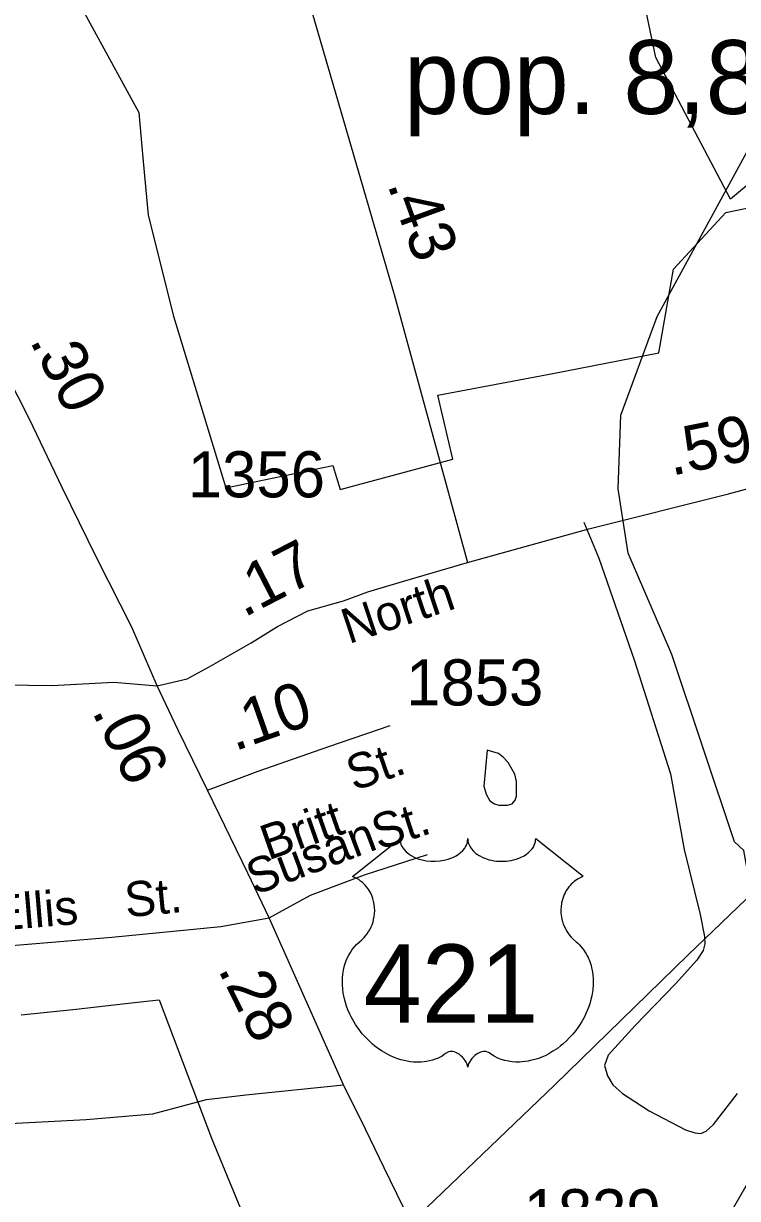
# Model space of a CAD drawing. Extents: x 2093524 to 2270757, y 289120 to 570408.
# Drawn here: x 2195871 to 2197807, y 459714 to 462900 of the extents above; entities that cross this region are included whole.
import ezdxf

# ---------------------------------------------------------------- set-up
doc = ezdxf.new("R2010")
doc.units = 0
for name, color, linetype in [('Exist Boundary Political City Limit New', 7, 'Continuous'), ('Exist Boundary Political City Limit New Hole', 7, 'Continuous'), ('Exist Civil Demographics City Label', 7, 'Continuous'), ('Exist Hydrographic Creek Single Shore', 7, 'Continuous'), ('Exist Road Non-System Type 51', 7, 'Continuous'), ('Exist Road Non-System Type 51 Label', 7, 'Continuous'), ('Exist Road Primary US Mileage Hundredths English Label', 7, 'Continuous'), ('Exist Road Primary US Shield CELL', 7, 'Continuous'), ('Exist Road Primary US Shield Number Label', 7, 'Continuous'), ('Exist Road Primary US UnDivided 4 Lane Attributed', 7, 'Continuous'), ('Exist Road Secondary Mileage Hundredths English Label', 7, 'Continuous'), ('Exist Road Secondary Type 51 Attributed', 7, 'Continuous'), ('Exist Road Secondary Type 51 Label', 7, 'Continuous'), ('Exist Road Secondary Type 51 Number Label', 7, 'Continuous'), ('Exist Utilities Telephone Line', 7, 'Continuous'), ('Map Preparation Boundary City Limit Buffer Line', 7, 'Continuous')]:
    doc.layers.add(name, color=color, linetype=linetype)

msp = doc.modelspace()

# ---------------------------------------------------------------- linework, layer by layer
at = {"layer": 'Exist Boundary Political City Limit New'}
msp.add_lwpolyline([(2195865, 460211.8), (2196013.8, 460227.5), (2196148.2, 460242.6), (2196213, 460249.9), (2196239.2, 460252.9), (2196381, 459877.9), (2196489.8, 459614.8), (2196742, 459076.6), (2196806.5, 458380.2), (2196659, 458304.8), (2196564.2, 458221.3), (2196407.2, 458377.4), (2196353.2, 458352.5), (2196061.8, 458221.3), (2195914.5, 458150.9), (2195557.5, 458081.9)], dxfattribs=at)
at = {"layer": 'Exist Boundary Political City Limit New Hole'}
msp.add_lwpolyline([(2195957.2, 463074.7), (2196183.8, 462658.5), (2196194.8, 462535.2), (2196209, 462380.5), (2196277.8, 462106.1), (2196419.8, 461641.2), (2196710, 461701.5), (2196730, 461636.4), (2197035.8, 461718.8), (2196994.5, 461892.4), (2197306.8, 461951.2), (2197594.2, 462007.2), (2197633.8, 462233.5), (2197776, 462387.4), (2198268.5, 462489.3), (2198192, 462888.4), (2198128.5, 462752.6), (2198095.5, 462679.7), (2197788, 462423.2), (2197586.2, 462807.3), (2197541, 463023.2)], dxfattribs=at)
at = {"layer": 'Exist Hydrographic Creek Single Shore'}
msp.add_lwpolyline([(2197786.1, 459671.8), (2197844.5, 459772.1), (2197968.5, 459987.4), (2197911.2, 460173.3), (2197824.3, 460657.2), (2197799.3, 460680.7), (2197629.3, 461189.2), (2197511.2, 461463.8), (2197484.1, 461638.2), (2197491.3, 461838.1), (2197589.3, 462105.2), (2197844.2, 462572.4), (2197927.2, 462656), (2198157.3, 463084.3), (2198304.1, 463517.7), (2198309.3, 464016.2), (2198248.1, 464374.9), (2198114.2, 464581), (2197879.3, 464848)], dxfattribs=at)
at = {"layer": 'Exist Road Non-System Type 51'}
for points in [[(2197390.7, 461547.3), (2197431.4, 461449.7), (2197527.2, 461174.5), (2197625.3, 460865.2), (2197662.5, 460659.8), (2197705.9, 460484.1), (2197718.2, 460424.2), (2197718.4, 460404.1), (2197714.5, 460386.2), (2197696.6, 460360), (2197639.2, 460295.5), (2197530, 460182.9), (2197456.6, 460102.4), (2197446.8, 460074.4), (2197455.1, 460046.3), (2197469.1, 460022.4), (2197495.2, 459998.6), (2197567.7, 459951.2), (2197666.1, 459900.1), (2197691.8, 459892.3), (2197707.8, 459890.4), (2197722.1, 459896.3), (2197741.8, 459914.6), (2197807.1, 459998.9)], [(2197129, 460929.9), (2197119.5, 460831.7), (2197126, 460809.9), (2197135.8, 460792), (2197148.1, 460783.9), (2197160.1, 460780.1), (2197184.1, 460780.2), (2197196, 460784.3), (2197204.1, 460794.3), (2197207.9, 460804.4), (2197207.9, 460820.4), (2197207.7, 460844.4), (2197203.5, 460864.5), (2197185.1, 460896.3), (2197173.2, 460910), (2197159, 460920.1), (2197129, 460929.9)], [(2195683.4, 460386.2), (2195829.3, 460399), (2196110.9, 460422.9), (2196406.7, 460451.1), (2196537.6, 460474.6), (2196649.8, 460536.7), (2196795.6, 460591.5), (2196966.9, 460646.8)], [(2195748, 459912.5), (2196041.6, 459927.8), (2196222.5, 459943.1), (2196367.2, 459982.1), (2196474.4, 459994.6), (2196738.8, 460022.4)]]:
    msp.add_lwpolyline(points, dxfattribs=at)
at = {"layer": 'Exist Road Primary US Shield CELL'}
msp.add_lwpolyline([(2196892, 460689.5), (2196892.4, 460684.2), (2196893.7, 460677.9), (2196894.7, 460674.6), (2196897.6, 460668.4), (2196902.5, 460661), (2196909.3, 460653.8), (2196916.9, 460647.5), (2196922.1, 460644.1), (2196930.9, 460639.4), (2196940.8, 460635.2), (2196951.9, 460632), (2196963.2, 460629.8), (2196975.6, 460628.4), (2196987.8, 460628.2), (2197001.1, 460629.2), (2197015.6, 460632), (2197022.4, 460633.7), (2197029.9, 460636.3), (2197036.9, 460639.2), (2197044.6, 460643.3), (2197050.7, 460647.2), (2197055.5, 460650.7), (2197062.4, 460657.3), (2197067.8, 460664), (2197070.1, 460667.8), (2197072.1, 460671.5), (2197074.8, 460679.2), (2197075.5, 460682.6), (2197076.1, 460689.8), (2197076.5, 460683.8), (2197077.1, 460680.1), (2197078.1, 460676.4), (2197079.6, 460672.5), (2197082.4, 460667.1), (2197085.4, 460662.5), (2197091.1, 460655.7), (2197094.7, 460652.4), (2197098, 460649.7), (2197106.7, 460643.7), (2197116.9, 460638.6), (2197121.9, 460636.4), (2197127.1, 460634.5), (2197133.6, 460632.6), (2197140.4, 460631), (2197147.1, 460629.8), (2197153.9, 460628.8), (2197160.9, 460628.3), (2197166.6, 460628.2), (2197173.6, 460628.2), (2197180, 460628.6), (2197186.6, 460629.4), (2197193.9, 460630.6), (2197199.8, 460631.9), (2197207.5, 460633.9), (2197214.5, 460636.4), (2197220.7, 460639.1), (2197228.6, 460643.3), (2197235.1, 460647.3), (2197239.8, 460651.1), (2197245.4, 460656.3), (2197250.7, 460662.4), (2197253.9, 460666.9), (2197256.1, 460671.6), (2197258.1, 460676.4), (2197259.4, 460681.6), (2197260, 460686.1), (2197260.1, 460689.9), (2197388.7, 460587.5), (2197385.7, 460586.3), (2197378.7, 460582.9), (2197373.1, 460579.6), (2197364.3, 460573.4), (2197360.5, 460570), (2197356.7, 460566.4), (2197353.2, 460562.6), (2197350.1, 460559), (2197346.4, 460553.8), (2197343.1, 460548.7), (2197339.8, 460543), (2197337.4, 460538), (2197333.4, 460527.7), (2197331.5, 460521.2), (2197330.3, 460515.6), (2197328.8, 460504.2), (2197328.4, 460498.7), (2197328.4, 460493.3), (2197328.7, 460487.6), (2197329.3, 460482.1), (2197330.3, 460476.4), (2197331.2, 460471.4), (2197332.8, 460465.2), (2197335, 460458.1), (2197337.8, 460451.2), (2197343.7, 460440), (2197351.3, 460428.6), (2197356.7, 460422.2), (2197362, 460416.8), (2197369.9, 460410.1), (2197374.2, 460406.3), (2197379.2, 460401.3), (2197387.2, 460392), (2197390.5, 460387.6), (2197393.8, 460382.7), (2197396.8, 460377.6), (2197399.9, 460372.1), (2197402.3, 460367.3), (2197406.8, 460356.3), (2197410.1, 460345.6), (2197411.6, 460339.9), (2197414, 460327.3), (2197414.9, 460321.1), (2197415.9, 460308.8), (2197416, 460293.9), (2197414.8, 460279.8), (2197412.2, 460263.3), (2197410, 460253.4), (2197406.6, 460241.9), (2197403.3, 460232), (2197397.4, 460217.3), (2197392.2, 460206.7), (2197385.5, 460194.2), (2197380.8, 460186.7), (2197375.4, 460178.6), (2197368.7, 460169.4), (2197360.8, 460159.5), (2197351.3, 460149.1), (2197343.6, 460141.4), (2197333.6, 460132.4), (2197327.5, 460127.4), (2197318.9, 460120.9), (2197307, 460113), (2197295.3, 460106.2), (2197285.4, 460101.1), (2197276.6, 460097.3), (2197265.2, 460093), (2197246.2, 460087.7), (2197239.3, 460086.3), (2197231.1, 460085.1), (2197223.4, 460084.3), (2197216, 460083.9), (2197205.9, 460083.9), (2197196, 460084.6), (2197186.6, 460086), (2197176.8, 460088), (2197166.5, 460091.1), (2197157.2, 460094.7), (2197147.8, 460099.4), (2197131.9, 460109.4), (2197127.3, 460111.8), (2197124.7, 460112.5), (2197118.5, 460112.8), (2197112.8, 460111.6), (2197106.9, 460109.2), (2197103.3, 460107.3), (2197098.5, 460104.2), (2197094.9, 460101.3), (2197090.5, 460097.2), (2197087.4, 460093.7), (2197085.1, 460090.9), (2197080.7, 460083.9), (2197079.1, 460080.5), (2197077.4, 460076.2), (2197075.9, 460069.8), (2197073.9, 460077.9), (2197071.5, 460083.2), (2197068.8, 460087.7), (2197066, 460091.8), (2197061.5, 460096.9), (2197057.4, 460100.8), (2197052.6, 460104.8), (2197047.4, 460107.9), (2197043.3, 460110), (2197039.5, 460111.5), (2197034.9, 460112.6), (2197031.1, 460112.9), (2197027.9, 460112.8), (2197023.7, 460111.8), (2197017.8, 460107.7), (2197012.3, 460103.9), (2197006.3, 460100.1), (2196999.2, 460096.3), (2196994, 460093.9), (2196987.7, 460091.5), (2196980.4, 460089), (2196972.5, 460087), (2196964.4, 460085.4), (2196957.3, 460084.2), (2196949.6, 460083.6), (2196942.7, 460083.3), (2196935.5, 460083.4), (2196928.7, 460083.9), (2196920.9, 460084.6), (2196911.2, 460086.1), (2196903.1, 460087.9), (2196894.6, 460090.2), (2196885.9, 460092.9), (2196876.5, 460096.5), (2196864.8, 460101.6), (2196856.7, 460105.8), (2196843.9, 460113.1), (2196828.8, 460123.5), (2196817.5, 460132.7), (2196809.2, 460140.3), (2196797, 460152.7), (2196789.8, 460160.8), (2196778.5, 460175.4), (2196771.3, 460186), (2196766.6, 460193.7), (2196759.8, 460206.2), (2196756, 460214), (2196751.2, 460225.4), (2196747.3, 460235.8), (2196744.1, 460245.7), (2196742.4, 460252), (2196740, 460263), (2196738.5, 460270.9), (2196737.1, 460281.6), (2196736.3, 460292.9), (2196736.1, 460303.3), (2196736.4, 460312), (2196737.4, 460322.1), (2196739.1, 460332.8), (2196741.1, 460342), (2196743, 460348.6), (2196745.7, 460356.7), (2196749.3, 460365.6), (2196753.6, 460374.1), (2196757.7, 460381.1), (2196762.7, 460388.7), (2196767.8, 460395.2), (2196774.3, 460402.3), (2196781.2, 460408.9), (2196787.4, 460414), (2196794.9, 460421.2), (2196798.7, 460425.7), (2196803.4, 460431.8), (2196807.1, 460437.5), (2196810.1, 460442.6), (2196814, 460450.1), (2196816.4, 460455.7), (2196819.3, 460464.4), (2196820.8, 460470.5), (2196822.3, 460478.3), (2196823.3, 460485.7), (2196823.7, 460494.9), (2196823.5, 460502.5), (2196822.5, 460511.4), (2196820.8, 460519.9), (2196818.8, 460527.3), (2196815.6, 460535.8), (2196812.7, 460542.1), (2196807.7, 460550.5), (2196802.3, 460558.3), (2196796.6, 460564.7), (2196790.9, 460570.4), (2196785.5, 460574.7), (2196780.2, 460578.4), (2196773.7, 460582.3), (2196767.4, 460585.5), (2196763.4, 460587)], close=True, dxfattribs=at)
at = {"layer": 'Exist Road Primary US UnDivided 4 Lane Attributed'}
for points in [[(2196233.7, 461104.1), (2196165.1, 461263.1), (2196069.8, 461450.4), (2195976.5, 461641.5), (2195887.4, 461827), (2195794, 462010.2), (2195717, 462179.7), (2195644, 462315), (2195599.2, 462422.8), (2195534.4, 462546.1)], [(2196370.6, 460821.2), (2196291.1, 460984.1), (2196233.7, 461104.1)], [(2197010.5, 459461.5), (2196901.3, 459689.8), (2196848.9, 459797.1), (2196798.8, 459901.8), (2196738.8, 460022.4), (2196537.6, 460474.6), (2196479.4, 460595.6), (2196370.6, 460821.2)]]:
    msp.add_lwpolyline(points, dxfattribs=at)
at = {"layer": 'Exist Road Secondary Type 51 Attributed'}
for points in [[(2196321.3, 463649.2), (2196407.1, 463595.4), (2196461, 463517.6), (2196510.3, 463423.4), (2196876.6, 462164.6), (2197075.5, 461438.5)], [(2197075.5, 461438.5), (2197404.4, 461529.9), (2197782.6, 461624.1), (2197936.6, 461666), (2198087.6, 461685.4), (2198232.6, 461693.6), (2198368.7, 461685.4), (2198417.9, 461679.5)], [(2196233.7, 461104.1), (2196315.5, 461123.2), (2196375.2, 461155.8), (2196488.6, 461220.4), (2196560.4, 461264.9), (2196642.5, 461307.2), (2196739.1, 461334.6), (2196805.2, 461359), (2196899.2, 461386.8), (2197075.5, 461438.5)], [(2193800, 461356.4), (2194326.8, 461163.7), (2194462.8, 461142.6), (2194605, 461119.4), (2194753, 461104.6), (2194837.1, 461097), (2194969, 461100), (2195084.2, 461101.8), (2195152.1, 461103.5), (2195320.8, 461106.4), (2195526.8, 461105.9), (2195644.8, 461102.8), (2195664.5, 461104.7), (2195758.7, 461107.4), (2195948.6, 461105), (2196116.4, 461114.1), (2196233.7, 461104.1)], [(2196370.6, 460821.2), (2196508.1, 460872.2), (2196699.7, 460939.6), (2196865.2, 460996.6)]]:
    msp.add_lwpolyline(points, dxfattribs=at)
at = {"layer": 'Exist Utilities Telephone Line'}
msp.add_lwpolyline([(2200234.6, 462816.5), (2200159.3, 462742.2), (2199964.7, 462554.9), (2199678.5, 462285.1), (2199601, 462216.4), (2199408.5, 462035.3), (2199156.3, 461793.3), (2198951.6, 461596), (2198719.3, 461378.6), (2198449.1, 461121), (2198036.1, 460722.2), (2197672.6, 460373.9), (2197311.3, 460021.6), (2196900.3, 459626.7), (2196679.5, 459431.4)], dxfattribs=at)
at = {"layer": 'Map Preparation Boundary City Limit Buffer Line'}
for points in [[(2195957.2, 463074.7), (2196183.8, 462658.5), (2196194.8, 462535.2), (2196209, 462380.5), (2196277.8, 462106.1), (2196419.8, 461641.2), (2196710, 461701.5), (2196730, 461636.4), (2197035.8, 461718.8), (2196994.5, 461892.4), (2197306.8, 461951.2), (2197594.2, 462007.2), (2197633.8, 462233.5), (2197776, 462387.4), (2198268.5, 462489.3), (2198192, 462888.4), (2198128.5, 462752.6), (2198095.5, 462679.7), (2197788, 462423.2), (2197586.2, 462807.3), (2197541, 463023.2)], [(2195865, 460211.8), (2196013.8, 460227.5), (2196148.2, 460242.6), (2196213, 460249.9), (2196239.2, 460252.9), (2196381, 459877.9), (2196489.8, 459614.8), (2196742, 459076.6), (2196806.5, 458380.2), (2196659, 458304.8), (2196564.2, 458221.3), (2196407.2, 458377.4), (2196353.2, 458352.5), (2196061.8, 458221.3), (2195914.5, 458150.9), (2195557.5, 458081.9)]]:
    msp.add_lwpolyline(points, dxfattribs=at)

# ---------------------------------------------------------------- texts
at = {"layer": 'Exist Civil Demographics City Label'}
msp.add_text('pop. 8,845', height=200, dxfattribs=at).set_placement((2196903.3, 462654.6))
at = {"layer": 'Exist Road Non-System Type 51 Label'}
for s, rotation, p in [('St.', 17.8819, (2196834.3, 460658)), ('Susan', 20.6103, (2196498.1, 460535.5)), ('St.', 5.4448, (2196150.2, 460476.1)), ('Ellis', 4.8484, (2195790.3, 460438.9))]:
    msp.add_text(s, height=95, rotation=rotation, dxfattribs=at).set_placement(p)
at = {"layer": 'Exist Road Primary US Mileage Hundredths English Label'}
for s, rotation, p in [('.06', 296.0263, (2196055.9, 461034.5)), ('.28', 296.4185, (2196397.4, 460335.4))]:
    msp.add_text(s, height=125, rotation=rotation, dxfattribs=at).set_placement(p)
at = {"layer": 'Exist Road Primary US Shield Number Label'}
msp.add_text('421', height=212.5, dxfattribs=at).set_placement((2196793.2, 460190.2))
at = {"layer": 'Exist Road Secondary Mileage Hundredths English Label'}
for s, rotation, p in [('.43', 290.0135, (2196857.1, 462463.6)), ('.30', 297.0126, (2195886.8, 462039.9)), ('.59', 11.3447, (2197628.3, 461673.3)), ('.17', 27.2679, (2196468.8, 461288)), ('.10', 19.3661, (2196443.5, 460925.9))]:
    msp.add_text(s, height=125, rotation=rotation, dxfattribs=at).set_placement(p)
at = {"layer": 'Exist Road Secondary Type 51 Label'}
for s, rotation, p in [('North', 18.391, (2196753.1, 461216.8)), ('St.', 19.0194, (2196767, 460818)), ('Britt', 19.3661, (2196534.9, 460630.3))]:
    msp.add_text(s, height=95, rotation=rotation, dxfattribs=at).set_placement(p)
at = {"layer": 'Exist Road Secondary Type 51 Number Label'}
for s, p in [('1356', (2196317, 461615)), ('1853', (2196909, 461050.8)), ('1839', (2197227.5, 459614.3))]:
    msp.add_text(s, height=125, dxfattribs=at).set_placement(p)

doc.saveas('drawing.dxf')
